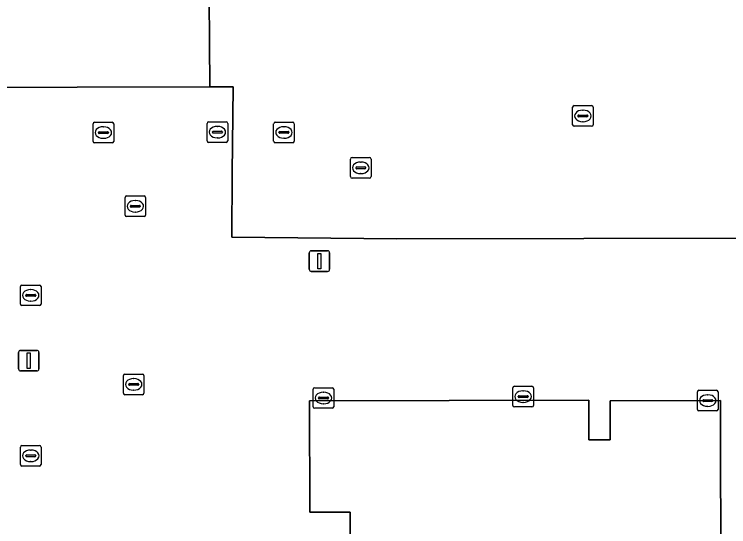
# Model space of a CAD drawing. Extents: x 160203 to 161530, y 379528 to 381797.
# Drawn here: x 160864.67 to 160899.36, y 380586.73 to 380611.61 of the extents above; entities that cross this region are included whole.
import ezdxf

# ---------------------------------------------------------------- set-up
doc = ezdxf.new("R2010")
doc.units = 0
for name, color, linetype in [('IMGEO_Kolk', 7, 'Continuous'), ('IMGEO_Lichtmast', 7, 'Continuous'), ('IMGEO_Pand', 7, 'Continuous'), ('IMGEO_Parkeervlak_gesloten', 7, 'Continuous'), ('IMGEO_Rijbaan_lokaal_gesloten', 7, 'Continuous'), ('IMGEO_Rioolput', 7, 'Continuous'), ('IMGEO_Voetpad_gesloten', 7, 'Continuous')]:
    doc.layers.add(name, color=color, linetype=linetype)

msp = doc.modelspace()

# ---------------------------------------------------------------- linework, layer by layer
at = {"layer": 'IMGEO_Kolk'}
for p, q in [((160891.78, 380606.247), (160891.78, 380607.099)), ((160891.855, 380607.173), (160892.707, 380607.173)), ((160892.781, 380607.099), (160892.781, 380606.247)), ((160892.039, 380606.667), (160892.039, 380606.679)), ((160892.082, 380606.716), (160892.48, 380606.716)), ((160892.268, 380606.953), (160892.293, 380606.953)), ((160892.523, 380606.679), (160892.523, 380606.667)), ((160892.477, 380606.63), (160892.079, 380606.63)), ((160892.291, 380606.393), (160892.266, 380606.393)), ((160892.707, 380606.173), (160891.855, 380606.173)), ((160880.995, 380603.728), (160880.995, 380604.58)), ((160881.07, 380604.654), (160881.922, 380604.654)), ((160881.996, 380604.58), (160881.996, 380603.728)), ((160881.483, 380604.434), (160881.508, 380604.434)), ((160881.254, 380604.148), (160881.254, 380604.16)), ((160881.692, 380604.111), (160881.294, 380604.111)), ((160881.297, 380604.197), (160881.695, 380604.197)), ((160881.506, 380603.874), (160881.481, 380603.874)), ((160881.738, 380604.16), (160881.738, 380604.148)), ((160881.922, 380603.654), (160881.07, 380603.654)), ((160870.047, 380601.86), (160870.047, 380602.712)), ((160870.122, 380602.786), (160870.974, 380602.786)), ((160870.535, 380602.566), (160870.56, 380602.566)), ((160871.048, 380602.712), (160871.048, 380601.86)), ((160870.306, 380602.28), (160870.306, 380602.292)), ((160870.744, 380602.243), (160870.346, 380602.243)), ((160870.349, 380602.329), (160870.747, 380602.329)), ((160870.79, 380602.292), (160870.79, 380602.28)), ((160870.974, 380601.786), (160870.122, 380601.786)), ((160870.558, 380602.006), (160870.533, 380602.006)), ((160864.967, 380597.536), (160864.967, 380598.388)), ((160865.042, 380598.462), (160865.894, 380598.462)), ((160865.968, 380598.388), (160865.968, 380597.536)), ((160865.226, 380597.956), (160865.226, 380597.968)), ((160865.269, 380598.005), (160865.667, 380598.005)), ((160865.455, 380598.242), (160865.48, 380598.242)), ((160865.71, 380597.968), (160865.71, 380597.956)), ((160865.664, 380597.919), (160865.266, 380597.919)), ((160865.478, 380597.682), (160865.453, 380597.682)), ((160865.894, 380597.462), (160865.042, 380597.462)), ((160869.967, 380593.212), (160869.967, 380594.064)), ((160870.042, 380594.138), (160870.894, 380594.138)), ((160870.455, 380593.918), (160870.48, 380593.918)), ((160870.968, 380594.064), (160870.968, 380593.212)), ((160870.226, 380593.632), (160870.226, 380593.644)), ((160870.664, 380593.595), (160870.266, 380593.595)), ((160870.269, 380593.681), (160870.667, 380593.681)), ((160870.71, 380593.644), (160870.71, 380593.632)), ((160879.257, 380593.476), (160880.109, 380593.476)), ((160888.88, 380592.619), (160888.88, 380593.471)), ((160888.955, 380593.545), (160889.807, 380593.545)), ((160889.881, 380593.471), (160889.881, 380592.619)), ((160870.894, 380593.138), (160870.042, 380593.138)), ((160870.478, 380593.358), (160870.453, 380593.358)), ((160879.182, 380592.55), (160879.182, 380593.402)), ((160879.67, 380593.256), (160879.695, 380593.256)), ((160880.183, 380593.402), (160880.183, 380592.55)), ((160889.368, 380593.325), (160889.393, 380593.325)), ((160897.843, 380592.426), (160897.843, 380593.278)), ((160897.918, 380593.352), (160898.77, 380593.352)), ((160898.331, 380593.132), (160898.356, 380593.132)), ((160898.844, 380593.278), (160898.844, 380592.426)), ((160879.441, 380592.97), (160879.441, 380592.982)), ((160879.879, 380592.933), (160879.481, 380592.933)), ((160879.484, 380593.019), (160879.882, 380593.019)), ((160879.925, 380592.982), (160879.925, 380592.97)), ((160889.139, 380593.039), (160889.139, 380593.051)), ((160889.577, 380593.002), (160889.179, 380593.002)), ((160889.182, 380593.088), (160889.58, 380593.088)), ((160889.391, 380592.765), (160889.366, 380592.765)), ((160889.623, 380593.051), (160889.623, 380593.039)), ((160898.102, 380592.846), (160898.102, 380592.858)), ((160898.54, 380592.809), (160898.142, 380592.809)), ((160898.145, 380592.895), (160898.543, 380592.895)), ((160898.586, 380592.858), (160898.586, 380592.846)), ((160880.109, 380592.476), (160879.257, 380592.476)), ((160879.693, 380592.696), (160879.668, 380592.696)), ((160889.807, 380592.545), (160888.955, 380592.545)), ((160898.354, 380592.572), (160898.329, 380592.572)), ((160898.77, 380592.352), (160897.918, 380592.352)), ((160864.969, 380589.745), (160864.969, 380590.597)), ((160865.044, 380590.671), (160865.896, 380590.671)), ((160865.457, 380590.451), (160865.482, 380590.451)), ((160865.97, 380590.597), (160865.97, 380589.745)), ((160865.228, 380590.165), (160865.228, 380590.177)), ((160865.666, 380590.128), (160865.268, 380590.128)), ((160865.271, 380590.214), (160865.669, 380590.214)), ((160865.712, 380590.177), (160865.712, 380590.165)), ((160865.896, 380589.671), (160865.044, 380589.671)), ((160865.48, 380589.891), (160865.455, 380589.891))]:
    msp.add_line(p, q, dxfattribs=at)
for points in [[(160891.78, 380606.247), (160891.78, 380607.099)], [(160891.855, 380607.173), (160892.707, 380607.173)], [(160892.781, 380607.099), (160892.781, 380606.247)], [(160892.707, 380606.173), (160891.855, 380606.173)], [(160880.995, 380603.728), (160880.995, 380604.58)], [(160881.07, 380604.654), (160881.922, 380604.654)], [(160881.996, 380604.58), (160881.996, 380603.728)], [(160881.922, 380603.654), (160881.07, 380603.654)], [(160870.047, 380601.86), (160870.047, 380602.712)], [(160870.122, 380602.786), (160870.974, 380602.786)], [(160871.048, 380602.712), (160871.048, 380601.86)], [(160870.974, 380601.786), (160870.122, 380601.786)], [(160864.967, 380597.536), (160864.967, 380598.388)], [(160865.042, 380598.462), (160865.894, 380598.462)], [(160865.968, 380598.388), (160865.968, 380597.536)], [(160865.894, 380597.462), (160865.042, 380597.462)], [(160869.967, 380593.212), (160869.967, 380594.064)], [(160870.042, 380594.138), (160870.894, 380594.138)], [(160870.968, 380594.064), (160870.968, 380593.212)], [(160879.257, 380593.476), (160880.109, 380593.476)], [(160888.88, 380592.619), (160888.88, 380593.471)], [(160888.955, 380593.545), (160889.807, 380593.545)], [(160889.881, 380593.471), (160889.881, 380592.619)], [(160870.894, 380593.138), (160870.042, 380593.138)], [(160879.182, 380592.55), (160879.182, 380593.402)], [(160880.183, 380593.402), (160880.183, 380592.55)], [(160897.843, 380592.426), (160897.843, 380593.278)], [(160897.918, 380593.352), (160898.77, 380593.352)], [(160898.844, 380593.278), (160898.844, 380592.426)], [(160880.109, 380592.476), (160879.257, 380592.476)], [(160889.807, 380592.545), (160888.955, 380592.545)], [(160898.77, 380592.352), (160897.918, 380592.352)], [(160864.969, 380589.745), (160864.969, 380590.597)], [(160865.044, 380590.671), (160865.896, 380590.671)], [(160865.97, 380590.597), (160865.97, 380589.745)], [(160865.896, 380589.671), (160865.044, 380589.671)]]:
    msp.add_lwpolyline(points, dxfattribs=at)
for centre, radius, start, end in [((160891.857, 380607.097), 0.0765, 91.552, 178.448), ((160891.857, 380607.097), 0.0765, 91.552, 178.448), ((160892.705, 380607.097), 0.0765, 1.552, 88.448), ((160892.705, 380607.097), 0.0765, 1.552, 88.448), ((160892.079, 380606.676), 0.0403, 85.8775, 175.7526), ((160892.076, 380606.666), 0.0366, 178.938, 274.7102), ((160892.48, 380606.673), 0.043, 264.8664, 352.4533), ((160892.484, 380606.678), 0.0386, 1.7309, 96.639), ((160891.857, 380606.249), 0.0765, 181.552, 268.448), ((160891.857, 380606.249), 0.0765, 181.552, 268.448), ((160892.705, 380606.249), 0.0765, 271.552, 358.448), ((160892.705, 380606.249), 0.0765, 271.552, 358.448), ((160881.072, 380604.578), 0.0765, 91.552, 178.448), ((160881.072, 380604.578), 0.0765, 91.552, 178.448), ((160881.92, 380604.578), 0.0765, 1.552, 88.448), ((160881.92, 380604.578), 0.0765, 1.552, 88.448), ((160881.294, 380604.157), 0.0403, 85.8775, 175.7526), ((160881.291, 380604.147), 0.0366, 178.938, 274.7102), ((160881.695, 380604.154), 0.043, 264.8664, 352.4533), ((160881.699, 380604.159), 0.0386, 1.7309, 96.639), ((160881.072, 380603.73), 0.0765, 181.552, 268.448), ((160881.072, 380603.73), 0.0765, 181.552, 268.448), ((160881.92, 380603.73), 0.0765, 271.552, 358.448), ((160881.92, 380603.73), 0.0765, 271.552, 358.448), ((160870.124, 380602.71), 0.0765, 91.552, 178.448), ((160870.124, 380602.71), 0.0765, 91.552, 178.448), ((160870.972, 380602.71), 0.0765, 1.552, 88.448), ((160870.972, 380602.71), 0.0765, 1.552, 88.448), ((160870.346, 380602.289), 0.0403, 85.8775, 175.7526), ((160870.343, 380602.279), 0.0366, 178.938, 274.7102), ((160870.747, 380602.286), 0.043, 264.8664, 352.4533), ((160870.751, 380602.291), 0.0386, 1.7309, 96.639), ((160870.124, 380601.862), 0.0765, 181.552, 268.448), ((160870.124, 380601.862), 0.0765, 181.552, 268.448), ((160870.972, 380601.862), 0.0765, 271.552, 358.448), ((160870.972, 380601.862), 0.0765, 271.552, 358.448), ((160865.044, 380598.386), 0.0765, 91.552, 178.448), ((160865.044, 380598.386), 0.0765, 91.552, 178.448), ((160865.892, 380598.386), 0.0765, 1.552, 88.448), ((160865.892, 380598.386), 0.0765, 1.552, 88.448), ((160865.266, 380597.965), 0.0403, 85.8775, 175.7526), ((160865.671, 380597.967), 0.0386, 1.7309, 96.639), ((160865.263, 380597.955), 0.0366, 178.938, 274.7102), ((160865.667, 380597.962), 0.043, 264.8664, 352.4533), ((160865.044, 380597.538), 0.0765, 181.552, 268.448), ((160865.044, 380597.538), 0.0765, 181.552, 268.448), ((160865.892, 380597.538), 0.0765, 271.552, 358.448), ((160865.892, 380597.538), 0.0765, 271.552, 358.448), ((160870.044, 380594.062), 0.0765, 91.552, 178.448), ((160870.044, 380594.062), 0.0765, 91.552, 178.448), ((160870.892, 380594.062), 0.0765, 1.552, 88.448), ((160870.892, 380594.062), 0.0765, 1.552, 88.448), ((160870.266, 380593.641), 0.0403, 85.8775, 175.7526), ((160870.263, 380593.631), 0.0366, 178.938, 274.7102), ((160870.667, 380593.638), 0.043, 264.8664, 352.4533), ((160870.671, 380593.643), 0.0386, 1.7309, 96.639), ((160879.259, 380593.4), 0.0765, 91.552, 178.448), ((160879.259, 380593.4), 0.0765, 91.552, 178.448), ((160880.107, 380593.4), 0.0765, 1.552, 88.448), ((160880.107, 380593.4), 0.0765, 1.552, 88.448), ((160888.957, 380593.469), 0.0765, 91.552, 178.448), ((160888.957, 380593.469), 0.0765, 91.552, 178.448), ((160889.805, 380593.469), 0.0765, 1.552, 88.448), ((160889.805, 380593.469), 0.0765, 1.552, 88.448), ((160870.044, 380593.214), 0.0765, 181.552, 268.448), ((160870.044, 380593.214), 0.0765, 181.552, 268.448), ((160870.892, 380593.214), 0.0765, 271.552, 358.448), ((160870.892, 380593.214), 0.0765, 271.552, 358.448), ((160897.92, 380593.276), 0.0765, 91.552, 178.448), ((160897.92, 380593.276), 0.0765, 91.552, 178.448), ((160898.768, 380593.276), 0.0765, 1.552, 88.448), ((160898.768, 380593.276), 0.0765, 1.552, 88.448), ((160879.481, 380592.979), 0.0403, 85.8775, 175.7526), ((160879.478, 380592.969), 0.0366, 178.938, 274.7102), ((160879.882, 380592.976), 0.043, 264.8664, 352.4533), ((160879.886, 380592.981), 0.0386, 1.7309, 96.639), ((160889.179, 380593.048), 0.0403, 85.8775, 175.7526), ((160889.176, 380593.038), 0.0366, 178.938, 274.7102), ((160889.58, 380593.045), 0.043, 264.8664, 352.4533), ((160889.584, 380593.05), 0.0386, 1.7309, 96.639), ((160898.142, 380592.855), 0.0403, 85.8775, 175.7526), ((160898.139, 380592.845), 0.0366, 178.938, 274.7102), ((160898.543, 380592.852), 0.043, 264.8664, 352.4533), ((160898.547, 380592.857), 0.0386, 1.7309, 96.639), ((160879.259, 380592.552), 0.0765, 181.552, 268.448), ((160879.259, 380592.552), 0.0765, 181.552, 268.448), ((160880.107, 380592.552), 0.0765, 271.552, 358.448), ((160880.107, 380592.552), 0.0765, 271.552, 358.448), ((160888.957, 380592.621), 0.0765, 181.552, 268.448), ((160888.957, 380592.621), 0.0765, 181.552, 268.448), ((160889.805, 380592.621), 0.0765, 271.552, 358.448), ((160889.805, 380592.621), 0.0765, 271.552, 358.448), ((160897.92, 380592.428), 0.0765, 181.552, 268.448), ((160897.92, 380592.428), 0.0765, 181.552, 268.448), ((160898.768, 380592.428), 0.0765, 271.552, 358.448), ((160898.768, 380592.428), 0.0765, 271.552, 358.448), ((160865.046, 380590.595), 0.0765, 91.552, 178.448), ((160865.046, 380590.595), 0.0765, 91.552, 178.448), ((160865.894, 380590.595), 0.0765, 1.552, 88.448), ((160865.894, 380590.595), 0.0765, 1.552, 88.448), ((160865.268, 380590.174), 0.0403, 85.8775, 175.7526), ((160865.265, 380590.164), 0.0366, 178.938, 274.7102), ((160865.669, 380590.171), 0.043, 264.8664, 352.4533), ((160865.673, 380590.176), 0.0386, 1.7309, 96.639), ((160865.046, 380589.747), 0.0765, 181.552, 268.448), ((160865.046, 380589.747), 0.0765, 181.552, 268.448), ((160865.894, 380589.747), 0.0765, 271.552, 358.448), ((160865.894, 380589.747), 0.0765, 271.552, 358.448)]:
    msp.add_arc(centre, radius, start, end, dxfattribs=at)
for centre, major_axis, ratio, start_param, end_param in [((160892.267, 380606.673), (-0.387, 0.002), 0.722429, 4.712389, 7.853982), ((160892.292, 380606.673), (-0.39, 0.002), 0.717154, 1.570796, 4.712389), ((160881.482, 380604.154), (-0.387, 0.002), 0.722429, 4.712389, 7.853982), ((160881.507, 380604.154), (-0.39, 0.002), 0.717154, 1.570796, 4.712389), ((160870.534, 380602.286), (-0.387, 0.002), 0.722429, 4.712389, 7.853982), ((160870.559, 380602.286), (-0.39, 0.002), 0.717154, 1.570796, 4.712389), ((160865.454, 380597.962), (-0.387, 0.002), 0.722429, 4.712389, 7.853982), ((160865.479, 380597.962), (-0.39, 0.002), 0.717154, 1.570796, 4.712389), ((160870.454, 380593.638), (-0.387, 0.002), 0.722429, 4.712389, 7.853982), ((160870.479, 380593.638), (-0.39, 0.002), 0.717154, 1.570796, 4.712389), ((160879.669, 380592.976), (-0.387, 0.002), 0.722429, 4.712389, 7.853982), ((160879.694, 380592.976), (-0.39, 0.002), 0.717154, 1.570796, 4.712389), ((160889.367, 380593.045), (-0.387, 0.002), 0.722429, 4.712389, 7.853982), ((160889.392, 380593.045), (-0.39, 0.002), 0.717154, 1.570796, 4.712389), ((160898.33, 380592.852), (-0.387, 0.002), 0.722429, 4.712389, 7.853982), ((160898.355, 380592.852), (-0.39, 0.002), 0.717154, 1.570796, 4.712389), ((160865.456, 380590.171), (-0.387, 0.002), 0.722429, 4.712389, 7.853982), ((160865.481, 380590.171), (-0.39, 0.002), 0.717154, 1.570796, 4.712389)]:
    msp.add_ellipse(centre, major_axis=major_axis, ratio=ratio, start_param=start_param, end_param=end_param, dxfattribs=at)
at = {"layer": 'IMGEO_Lichtmast'}
for p, q in [((160879.092, 380600.126), (160879.882, 380600.126)), ((160879.882, 380600.126), (160879.092, 380600.126)), ((160878.992, 380599.226), (160878.992, 380600.026)), ((160878.992, 380600.026), (160878.992, 380599.226)), ((160879.982, 380600.026), (160879.982, 380599.226)), ((160879.982, 380599.226), (160879.982, 380600.026)), ((160879.882, 380599.126), (160879.092, 380599.126)), ((160879.092, 380599.126), (160879.882, 380599.126)), ((160864.976, 380595.289), (160865.766, 380595.289)), ((160865.766, 380595.289), (160864.976, 380595.289)), ((160864.876, 380594.389), (160864.876, 380595.189)), ((160864.876, 380595.189), (160864.876, 380594.389)), ((160865.866, 380595.189), (160865.866, 380594.389)), ((160865.866, 380594.389), (160865.866, 380595.189)), ((160865.766, 380594.289), (160864.976, 380594.289)), ((160864.976, 380594.289), (160865.766, 380594.289))]:
    msp.add_line(p, q, dxfattribs=at)
for points in [[(160879.412, 380600.001), (160879.562, 380600.001), (160879.562, 380599.251), (160879.412, 380599.251), (160879.412, 380600.001)], [(160865.296, 380595.164), (160865.446, 380595.164), (160865.446, 380594.414), (160865.296, 380594.414), (160865.296, 380595.164)]]:
    msp.add_lwpolyline(points, dxfattribs=at)
for centre, start, end in [((160879.092, 380600.026), 90, 180), ((160879.092, 380600.026), 90, 180), ((160879.882, 380600.026), 0, 90), ((160879.882, 380600.026), 360, 90), ((160879.092, 380599.226), 180, 270), ((160879.092, 380599.226), 180, 270), ((160879.882, 380599.226), 270, 0), ((160879.882, 380599.226), 270, 0), ((160864.976, 380595.189), 90, 180), ((160864.976, 380595.189), 90, 180), ((160865.766, 380595.189), 0, 90), ((160865.766, 380595.189), 360, 90), ((160864.976, 380594.389), 180, 270), ((160864.976, 380594.389), 180, 270), ((160865.766, 380594.389), 270, 0), ((160865.766, 380594.389), 270, 0)]:
    msp.add_arc(centre, 0.1, start, end, dxfattribs=at)
at = {"layer": 'IMGEO_Pand'}
msp.add_lwpolyline([(160883.926, 380574.388), (160899.027, 380574.427), (160899.01, 380580.919), (160897.126, 380580.914), (160897.119, 380583.343), (160898.982, 380583.348), (160898.958, 380592.854), (160893.607, 380592.84), (160893.612, 380590.945), (160892.572, 380590.942), (160892.567, 380592.871), (160879, 380592.835), (160879.015, 380587.431), (160880.975, 380587.436), (160880.978, 380586.331), (160879.031, 380586.326), (160879.063, 380574.393), (160882.886, 380574.403), (160882.881, 380576.292), (160883.921, 380576.295)], close=True, dxfattribs=at)
at = {"layer": 'IMGEO_Parkeervlak_gesloten'}
msp.add_lwpolyline([(160822.663, 380614.174), (160821.655, 380607.516), (160823.194, 380607.805), (160823.517, 380607.866), (160823.756, 380607.864), (160828.782, 380607.916), (160830.151, 380607.923), (160836.801, 380607.959), (160841.977, 380607.987), (160849.74, 380608.029), (160854.836, 380608.041), (160874.167, 380608.087), (160874.065, 380621.058)], dxfattribs=at)
at = {"layer": 'IMGEO_Rijbaan_lokaal_gesloten'}
msp.add_lwpolyline([(160914.265, 380613.131), (160901.881, 380613.088), (160901.881, 380612.972), (160897.377, 380612.961), (160897.37, 380615.634), (160886.444, 380615.605), (160886.451, 380612.964), (160881.967, 380612.953), (160881.963, 380614.494), (160881.955, 380617.465), (160883.749, 380617.47), (160883.949, 380617.471), (160883.923, 380627.205), (160877.623, 380627.189), (160877.419, 380627.188), (160877.528, 380621.059), (160874.065, 380621.058), (160874.167, 380608.087), (160875.292, 380608.09), (160875.246, 380603.896), (160875.237, 380600.792), (160883.249, 380600.705), (160919.587, 380600.766), (160915.838, 380608.044)], close=True, dxfattribs=at)
at = {"layer": 'IMGEO_Rioolput'}
for p, q in [((160868.495, 380605.44), (160868.495, 380606.292)), ((160868.57, 380606.366), (160869.422, 380606.366)), ((160869.496, 380606.292), (160869.496, 380605.44)), ((160874.031, 380605.462), (160874.031, 380606.314)), ((160874.106, 380606.388), (160874.958, 380606.388)), ((160875.032, 380606.314), (160875.032, 380605.462)), ((160877.265, 380605.446), (160877.265, 380606.298)), ((160877.34, 380606.372), (160878.192, 380606.372)), ((160878.266, 380606.298), (160878.266, 380605.446)), ((160868.983, 380606.146), (160869.008, 380606.146)), ((160874.519, 380606.168), (160874.544, 380606.168)), ((160877.753, 380606.152), (160877.778, 380606.152)), ((160868.754, 380605.86), (160868.754, 380605.872)), ((160869.192, 380605.823), (160868.794, 380605.823)), ((160868.797, 380605.909), (160869.195, 380605.909)), ((160869.238, 380605.872), (160869.238, 380605.86)), ((160874.29, 380605.882), (160874.29, 380605.894)), ((160874.728, 380605.845), (160874.33, 380605.845)), ((160874.333, 380605.931), (160874.731, 380605.931)), ((160874.542, 380605.608), (160874.517, 380605.608)), ((160874.774, 380605.894), (160874.774, 380605.882)), ((160877.524, 380605.866), (160877.524, 380605.878)), ((160877.962, 380605.829), (160877.564, 380605.829)), ((160877.567, 380605.915), (160877.965, 380605.915)), ((160878.008, 380605.878), (160878.008, 380605.866)), ((160869.422, 380605.366), (160868.57, 380605.366)), ((160869.006, 380605.586), (160868.981, 380605.586)), ((160874.958, 380605.388), (160874.106, 380605.388)), ((160878.192, 380605.372), (160877.34, 380605.372)), ((160877.776, 380605.592), (160877.751, 380605.592))]:
    msp.add_line(p, q, dxfattribs=at)
for points in [[(160868.495, 380605.44), (160868.495, 380606.292)], [(160868.57, 380606.366), (160869.422, 380606.366)], [(160869.496, 380606.292), (160869.496, 380605.44)], [(160874.031, 380605.462), (160874.031, 380606.314)], [(160874.106, 380606.388), (160874.958, 380606.388)], [(160875.032, 380606.314), (160875.032, 380605.462)], [(160877.265, 380605.446), (160877.265, 380606.298)], [(160877.34, 380606.372), (160878.192, 380606.372)], [(160878.266, 380606.298), (160878.266, 380605.446)], [(160869.422, 380605.366), (160868.57, 380605.366)], [(160874.958, 380605.388), (160874.106, 380605.388)], [(160878.192, 380605.372), (160877.34, 380605.372)]]:
    msp.add_lwpolyline(points, dxfattribs=at)
for centre, radius, start, end in [((160868.572, 380606.29), 0.0765, 91.552, 178.448), ((160868.572, 380606.29), 0.0765, 91.552, 178.448), ((160869.42, 380606.29), 0.0765, 1.552, 88.448), ((160869.42, 380606.29), 0.0765, 1.552, 88.448), ((160874.108, 380606.312), 0.0765, 91.552, 178.448), ((160874.108, 380606.312), 0.0765, 91.552, 178.448), ((160874.956, 380606.312), 0.0765, 1.552, 88.448), ((160874.956, 380606.312), 0.0765, 1.552, 88.448), ((160877.342, 380606.296), 0.0765, 91.552, 178.448), ((160877.342, 380606.296), 0.0765, 91.552, 178.448), ((160878.19, 380606.296), 0.0765, 1.552, 88.448), ((160878.19, 380606.296), 0.0765, 1.552, 88.448), ((160868.794, 380605.869), 0.0403, 85.8775, 175.7526), ((160868.791, 380605.859), 0.0366, 178.938, 274.7102), ((160869.195, 380605.866), 0.043, 264.8664, 352.4533), ((160869.199, 380605.871), 0.0386, 1.7309, 96.639), ((160874.33, 380605.891), 0.0403, 85.8775, 175.7526), ((160874.327, 380605.881), 0.0366, 178.938, 274.7102), ((160874.731, 380605.888), 0.043, 264.8664, 352.4533), ((160874.735, 380605.893), 0.0386, 1.7309, 96.639), ((160877.564, 380605.875), 0.0403, 85.8775, 175.7526), ((160877.561, 380605.865), 0.0366, 178.938, 274.7102), ((160877.965, 380605.872), 0.043, 264.8664, 352.4533), ((160877.969, 380605.877), 0.0386, 1.7309, 96.639), ((160868.572, 380605.442), 0.0765, 181.552, 268.448), ((160868.572, 380605.442), 0.0765, 181.552, 268.448), ((160869.42, 380605.442), 0.0765, 271.552, 358.448), ((160869.42, 380605.442), 0.0765, 271.552, 358.448), ((160874.108, 380605.464), 0.0765, 181.552, 268.448), ((160874.108, 380605.464), 0.0765, 181.552, 268.448), ((160874.956, 380605.464), 0.0765, 271.552, 358.448), ((160874.956, 380605.464), 0.0765, 271.552, 358.448), ((160877.342, 380605.448), 0.0765, 181.552, 268.448), ((160877.342, 380605.448), 0.0765, 181.552, 268.448), ((160878.19, 380605.448), 0.0765, 271.552, 358.448), ((160878.19, 380605.448), 0.0765, 271.552, 358.448)]:
    msp.add_arc(centre, radius, start, end, dxfattribs=at)
for centre, major_axis, ratio, start_param, end_param in [((160868.982, 380605.866), (-0.387, 0.002), 0.722429, 4.712389, 7.853982), ((160869.007, 380605.866), (-0.39, 0.002), 0.717154, 1.570796, 4.712389), ((160874.518, 380605.888), (-0.387, 0.002), 0.722429, 4.712389, 7.853982), ((160874.543, 380605.888), (-0.39, 0.002), 0.717154, 1.570796, 4.712389), ((160877.752, 380605.872), (-0.387, 0.002), 0.722429, 4.712389, 7.853982), ((160877.777, 380605.872), (-0.39, 0.002), 0.717154, 1.570796, 4.712389)]:
    msp.add_ellipse(centre, major_axis=major_axis, ratio=ratio, start_param=start_param, end_param=end_param, dxfattribs=at)
at = {"layer": 'IMGEO_Voetpad_gesloten'}
msp.add_lwpolyline([(160919.587, 380600.766), (160883.249, 380600.705), (160875.237, 380600.792), (160875.246, 380603.896), (160875.292, 380608.09), (160874.167, 380608.087), (160854.836, 380608.041), (160854.84, 380606.242), (160854.844, 380604.464), (160854.884, 380586.065), (160875.643, 380586.135), (160875.705, 380567.915), (160893.798, 380567.946), (160896.724, 380567.951), (160900.967, 380567.948), (160907.163, 380568.024), (160907.177, 380566.928), (160922.55, 380566.943)], dxfattribs=at)
msp.add_lwpolyline([(160898.982, 380583.348), (160897.119, 380583.343), (160897.126, 380580.914), (160899.01, 380580.919), (160899.027, 380574.427), (160883.926, 380574.388), (160883.921, 380576.295), (160882.881, 380576.292), (160882.886, 380574.403), (160879.063, 380574.393), (160879.031, 380586.326), (160880.978, 380586.331), (160880.975, 380587.436), (160879.015, 380587.431), (160879, 380592.835), (160892.567, 380592.871), (160892.572, 380590.942), (160893.612, 380590.945), (160893.607, 380592.84), (160898.958, 380592.854)], close=True, dxfattribs=at)

doc.saveas('drawing.dxf')
